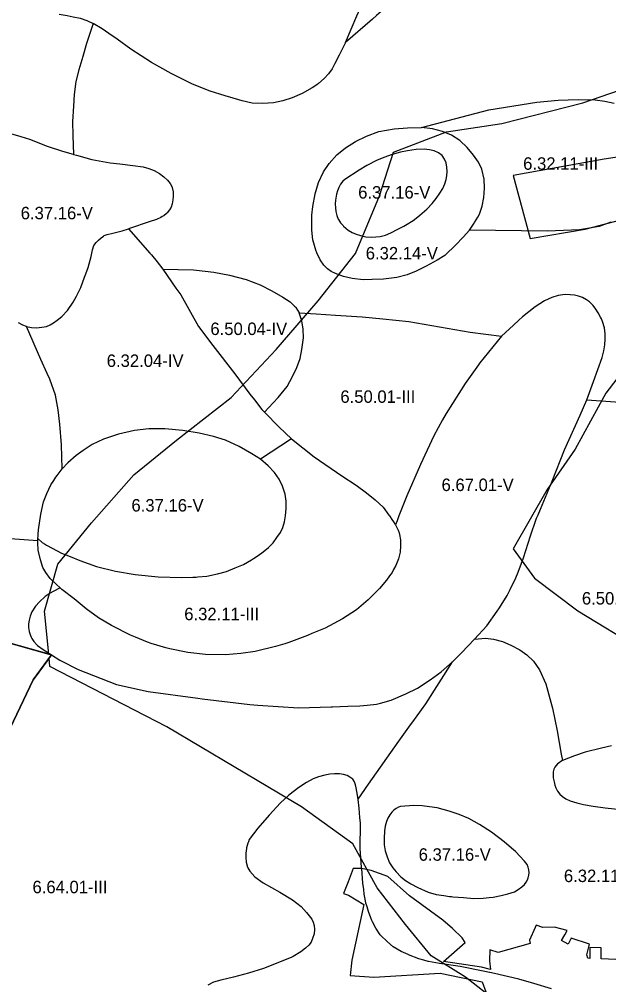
# Model space of a CAD drawing. Extents: x -555156 to -540209, y -1046851 to -1035695.
# Drawn here: x -543973 to -543499, y -1040556 to -1039781 of the extents above; entities that cross this region are included whole.
import ezdxf

# ---------------------------------------------------------------- set-up
doc = ezdxf.new("R2010")
doc.units = 0
for name, color, linetype in [('Vrstva 12', 7, 'Continuous'), ('Vrstva 27', 7, 'Continuous'), ('Vrstva 28', 7, 'Continuous'), ('Vrstva 29', 7, 'Continuous')]:
    doc.layers.add(name, color=color, linetype=linetype)

msp = doc.modelspace()

# ---------------------------------------------------------------- linework, layer by layer
at = {"layer": 'Vrstva 12'}
msp.add_lwpolyline([(-543493.36, -1040535.88), (-543505.1, -1040535.47), (-543505.12, -1040526.63), (-543514.37, -1040526.23), (-543514.26, -1040535.01), (-543515.87, -1040534.93), (-543516.66, -1040532.25), (-543515.332605, -1040526.674939), (-543514.61, -1040523.64), (-543529.31, -1040518.75), (-543531.73, -1040523.65), (-543537.01, -1040520.77), (-543534.37, -1040515.99), (-543532.44, -1040512.5), (-543542.58, -1040509.88), (-543552.13, -1040510.09), (-543557.44, -1040508.32), (-543558.16, -1040510.22), (-543562.81, -1040520.34), (-543562.27, -1040522.99), (-543588.04, -1040530.23), (-543594.64, -1040528.22), (-543594.81, -1040537.04), (-543594.22213, -1040543.990086), (-543601.3, -1040542.01), (-543631.99, -1040537.51), (-543614.44, -1040522.21), (-543616.97, -1040518.63), (-543624.74, -1040511.08), (-543632.35, -1040504.3), (-543659.3, -1040484.76), (-543676.5, -1040469.39), (-543690, -1040464.34), (-543697.69, -1040462.84), (-543704.51, -1040462.87), (-543708.55, -1040473.41), (-543712.15, -1040482.83), (-543708.12, -1040484.18), (-543695.902676, -1040491.670718), (-543705.55, -1040536.34), (-543706.869807, -1040548.723108), (-543687.94, -1040550.09), (-543634.64, -1040546.79), (-543600.86, -1040553.7), (-543597.77, -1040561.73)], dxfattribs=at)
at = {"layer": 'Vrstva 28'}
for points in [[(-543493.68, -1039629.17), (-543521.66, -1039649.33), (-543531.19, -1039656.2), (-543536.67, -1039660.15), (-543570.53, -1039684.55), (-543653.79, -1039750.46), (-543685.64, -1039778.03), (-543689.02, -1039780.95), (-543710.72, -1039799.73)], [(-543710.72, -1039799.73), (-543701.53, -1039778.42), (-543700.17, -1039775.27), (-543696.95, -1039767.8), (-543693.22, -1039759.13), (-543678.31, -1039724.54)], [(-543940.69, -1039777.12), (-543934.16, -1039778.08), (-543929.3, -1039779.02), (-543923.83, -1039780.22), (-543918.29, -1039782.1), (-543913.25, -1039784.57)], [(-543913.25, -1039784.57), (-543918.66, -1039800.64), (-543921.64, -1039810.96), (-543924.93, -1039821.72), (-543927.32, -1039831.13), (-543928.66, -1039841.59), (-543929.11, -1039850.86), (-543929.86, -1039863.26), (-543929.56, -1039874.32), (-543928.99, -1039889.64)], [(-543710.72, -1039799.73), (-543715.6, -1039809.84), (-543719.1, -1039816.67), (-543721.4, -1039820.85), (-543724.22, -1039824.78), (-543727.72, -1039828.62), (-543732.24, -1039832.72), (-543733.56, -1039833.62), (-543737.37, -1039836.23), (-543745.47, -1039840.75), (-543753.33, -1039844.25), (-543760.92, -1039846.56), (-543768.54, -1039848.2), (-543777.06, -1039848.8), (-543785.57, -1039848.35), (-543793.64, -1039846.56), (-543803.54, -1039843.75), (-543804.69, -1039843.42), (-543807.26, -1039842.6), (-543819.18, -1039838.79), (-543833.52, -1039833.11), (-543850.69, -1039824.59), (-543866.38, -1039815.77), (-543883.11, -1039805.16), (-543894.13, -1039796.96), (-543900.7, -1039792.43), (-543906.17, -1039788.84), (-543913.25, -1039784.57)], [(-543649.64, -1039867.94), (-543595.42, -1039853.92), (-543557, -1039847.58)], [(-543557, -1039847.58), (-543539.75, -1039846.01), (-543523.8, -1039845.49), (-543510.06, -1039845.82), (-543502.29, -1039846.72), (-543494.67, -1039848.51)], [(-543928.99, -1039889.64), (-543937.72, -1039887.13), (-543949.97, -1039883.1), (-543964.16, -1039877.57), (-543971.18, -1039875.46), (-543977.6, -1039873.53), (-543983.71, -1039871.92), (-543988.36, -1039870.69), (-543995.38, -1039869.64), (-544001.77, -1039869.39), (-544002.85, -1039869.35), (-544012.06, -1039869.93)], [(-543610.95, -1039950.29), (-543616.18, -1039956.12), (-543622.27, -1039962.34), (-543623.57, -1039963.66), (-543623.89, -1039963.97), (-543628.69, -1039968.57), (-543630.89, -1039970.69), (-543637.02, -1039974.57), (-543645.68, -1039979.21), (-543653.9, -1039983.39), (-543661.07, -1039986.38), (-543669.28, -1039988.47), (-543680.04, -1039989.67), (-543689.15, -1039989.97), (-543696.47, -1039990.27), (-543705.28, -1039989.07), (-543712.3, -1039987.58), (-543718.72, -1039985.18), (-543722.16, -1039983.65), (-543725.14, -1039981.43), (-543728.05, -1039978.44), (-543730.86, -1039974.25), (-543733.73, -1039968.52), (-543734.34, -1039966.49), (-543735.43, -1039962.84), (-543736.83, -1039958.21), (-543736.87, -1039958.06), (-543737.77, -1039950.29), (-543737.77, -1039943.39), (-543737.77, -1039940.42), (-543737.57, -1039938.38), (-543736.87, -1039931.31), (-543734.93, -1039921.29), (-543732.24, -1039912.18), (-543728.36, -1039903.51), (-543723.73, -1039896.79), (-543717.45, -1039889.91), (-543710.58, -1039884.23), (-543702.66, -1039879.15), (-543693.7, -1039874.97), (-543683.69, -1039871.23), (-543671.45, -1039868.99), (-543660.69, -1039868.24), (-543649.64, -1039867.94)], [(-543612.75, -1039884.08), (-543618.72, -1039878.4), (-543625.44, -1039874.22), (-543632.76, -1039871.23), (-543640.83, -1039869.14), (-543649.64, -1039867.94)], [(-543928.99, -1039889.64), (-543926.82, -1039890.27), (-543914.27, -1039893.56), (-543899.63, -1039896.25), (-543892.01, -1039897.14), (-543881.41, -1039898.49), (-543873.04, -1039899.68), (-543868.55, -1039900.88), (-543864.36, -1039902.59), (-543860.1, -1039904.98), (-543856.51, -1039907.54), (-543853.52, -1039910.19), (-543851.31, -1039913.01), (-543850.19, -1039915.36), (-543849.77, -1039916.25), (-543849, -1039919.58), (-543848.92, -1039922.66), (-543849, -1039923.31), (-543849.34, -1039926.16), (-543849.85, -1039929.32), (-543850.71, -1039931.88), (-543851.99, -1039934.19), (-543853.78, -1039936.41), (-543854.49, -1039937.03), (-543856.6, -1039938.88), (-543857.76, -1039939.56), (-543859.07, -1039940.33), (-543862.49, -1039941.87), (-543863.21, -1039942.11), (-543867.44, -1039943.49), (-543884.83, -1039949.36)], [(-543686.26, -1039955.79), (-543682.76, -1039955.45), (-543678.57, -1039954.34), (-543674.05, -1039952.55), (-543668.42, -1039949.64), (-543663.75, -1039947.11), (-543662.27, -1039946.31), (-543656.21, -1039942.55), (-543655.17, -1039941.75), (-543650.75, -1039938.37), (-543645.18, -1039933.42), (-543641, -1039928.89), (-543637.84, -1039924.96), (-543634.77, -1039920.69), (-543632.46, -1039916.85), (-543630.75, -1039913.09), (-543629.73, -1039909.76), (-543629.22, -1039906.69), (-543629.05, -1039903.27), (-543629.22, -1039899.94), (-543629.82, -1039896.35), (-543631.01, -1039893.45), (-543632.97, -1039890.55), (-543635.88, -1039888.33), (-543639.38, -1039886.79), (-543643.13, -1039885.85), (-543647.4, -1039885.42), (-543653.71, -1039885.59), (-543660.71, -1039886.62), (-543666.52, -1039887.81), (-543673, -1039889.69), (-543679.83, -1039892.08), (-543685.81, -1039894.56), (-543693.49, -1039898.57), (-543699.63, -1039902.25), (-543711.16, -1039909.68), (-543712.8, -1039911.13), (-543714.51, -1039913.43), (-543715.87, -1039916.08), (-543716.98, -1039918.81), (-543717.92, -1039921.55), (-543718.6, -1039926.24), (-543718.78, -1039929.23), (-543718.6, -1039932.39), (-543718.26, -1039935.47), (-543717.49, -1039938.71), (-543716.56, -1039941.53), (-543716.33, -1039941.87), (-543714.51, -1039944.6), (-543712.6, -1039946.73), (-543712.2, -1039947.17), (-543708.53, -1039950.33), (-543705.12, -1039952.29), (-543702.05, -1039953.57), (-543698.63, -1039954.68), (-543694.28, -1039955.71)], [(-543610.95, -1039950.29), (-543607.3, -1039944.73), (-543606.92, -1039944.16), (-543604.4, -1039939.89), (-543603.04, -1039937.58), (-543600.94, -1039931.01), (-543599.45, -1039924.28), (-543598.85, -1039916.81), (-543599.3, -1039909.49), (-543601.09, -1039901.42), (-543603.78, -1039895.89), (-543607.67, -1039890.21), (-543612.75, -1039884.08)], [(-543497.36, -1039944.08), (-543506.92, -1039947.36), (-543522.61, -1039950.05)], [(-543954.41, -1040028.34), (-543950.74, -1040027.66), (-543947.92, -1040026.37), (-543945.27, -1040024.84), (-543942.12, -1040022.53), (-543938.55, -1040019.69), (-543933.92, -1040014.76), (-543929.29, -1040008.33), (-543926.6, -1040003.25), (-543923.32, -1039996.53), (-543920.18, -1039988.01), (-543919.23, -1039985.42), (-543917.34, -1039980.24), (-543914.82, -1039971.63), (-543913.89, -1039966.17), (-543912.69, -1039962.75), (-543910.9, -1039960.19), (-543909.11, -1039958.31), (-543906.97, -1039956.43), (-543905.13, -1039955.18), (-543904.58, -1039954.81), (-543902.11, -1039953.79), (-543897.53, -1039952.8), (-543890.06, -1039950.85), (-543884.83, -1039949.36)], [(-543884.83, -1039949.36), (-543867.68, -1039968.84), (-543866.36, -1039970.33), (-543861.92, -1039975.82), (-543857.43, -1039981.65)], [(-543522.61, -1039950.05), (-543548.45, -1039951.1), (-543610.95, -1039950.29)], [(-543694.28, -1039955.71), (-543689.93, -1039956.05), (-543686.26, -1039955.79)], [(-543857.43, -1039981.65), (-543846.82, -1039996.87), (-543842.95, -1040002.42), (-543828.76, -1040027.68)], [(-543857.43, -1039981.65), (-543832.72, -1039982.16), (-543830.37, -1039982.44), (-543816.43, -1039984.1), (-543803.89, -1039986.49), (-543790.44, -1039990.08), (-543779.24, -1039994.41), (-543769.83, -1039999.04), (-543760.87, -1040004.12), (-543755.04, -1040008.01), (-543751.62, -1040011.32), (-543750.86, -1040012.05), (-543750.53, -1040012.58), (-543747.87, -1040016.83)], [(-543516.61, -1040086.56), (-543511.24, -1040071.77), (-543504.31, -1040052.68), (-543503.16, -1040047.27), (-543502.31, -1040042.41), (-543501.96, -1040037.79), (-543501.88, -1040033.52), (-543502.48, -1040028.83), (-543504.01, -1040023.7), (-543505.03, -1040021.56), (-543505.72, -1040020.12), (-543507.51, -1040016.87), (-543509.48, -1040013.71), (-543511.7, -1040010.98), (-543514.52, -1040008.03), (-543517.01, -1040006.22), (-543520.08, -1040004.51), (-543523.4, -1040003.39), (-543526.67, -1040002.66), (-543530.08, -1040002.27), (-543534.03, -1040002.12), (-543539.79, -1040002.76), (-543544.86, -1040004.37), (-543550.69, -1040007.2), (-543558.28, -1040011.99), (-543568.35, -1040020.1), (-543571.29, -1040022.77), (-543575.69, -1040026.76), (-543585.33, -1040035.58)], [(-543768.63, -1040088.89), (-543764.73, -1040084.67), (-543757.57, -1040075.85), (-543753.08, -1040067.93), (-543749.65, -1040060.61), (-543747.11, -1040053.43), (-543745.62, -1040046.26), (-543744.44, -1040036.85), (-543744.59, -1040029.83), (-543745.78, -1040023.25), (-543747.87, -1040016.83)], [(-543747.87, -1040016.83), (-543734.11, -1040017.69), (-543718.6, -1040018.65), (-543697.31, -1040019.97), (-543680.54, -1040021.61), (-543659.8, -1040023.63), (-543610.4, -1040032.32), (-543585.33, -1040035.58)], [(-543966.87, -1040027.74), (-543969.77, -1040026.63), (-543973.18, -1040024.84)], [(-543938.25, -1040141.98), (-543938.81, -1040122.77), (-543940.12, -1040106.03), (-543941.42, -1040094.52), (-543943.51, -1040082.75), (-543948.22, -1040069.94), (-543950.23, -1040065.48), (-543955.28, -1040054.24), (-543966.87, -1040027.74)], [(-543966.87, -1040027.74), (-543962.77, -1040028.6), (-543958.85, -1040028.77), (-543954.41, -1040028.34)], [(-543828.76, -1040027.68), (-543817.24, -1040043.11), (-543799.47, -1040065.6), (-543787.45, -1040082.08), (-543783.82, -1040086.69), (-543777.77, -1040094.37), (-543775.67, -1040096.51)], [(-543585.33, -1040035.58), (-543602.59, -1040056.77), (-543603.74, -1040058.41), (-543614.35, -1040073.51), (-543629.77, -1040097.57), (-543632.54, -1040102.6), (-543639.7, -1040115.61), (-543650.42, -1040138.63), (-543661.4, -1040163.74), (-543667.62, -1040179.79), (-543669.12, -1040183.66)], [(-543775.67, -1040096.51), (-543768.63, -1040088.89)], [(-543606.85, -1040278.62), (-543597.18, -1040267.9), (-543588.81, -1040256.39), (-543586.99, -1040253.5), (-543580.71, -1040243.57), (-543578.38, -1040238.92), (-543573.65, -1040229.45), (-543571.92, -1040224.85), (-543567.64, -1040213.5), (-543561.89, -1040195.71), (-543557.31, -1040182.41), (-543557.05, -1040181.66), (-543555.87, -1040178.81), (-543554, -1040174.31), (-543544.7, -1040151.91), (-543534.64, -1040126.73), (-543522.14, -1040098.88), (-543516.61, -1040086.56)], [(-543516.61, -1040086.56), (-543482.4, -1040088.95), (-543472.1, -1040088.8)], [(-543775.67, -1040096.51), (-543763.92, -1040108.5), (-543753.99, -1040117.91)], [(-543778.87, -1040134.36), (-543785.74, -1040129.87), (-543796.05, -1040124.19), (-543806.95, -1040119.11), (-543816.51, -1040115.97), (-543828.02, -1040113.28), (-543841.31, -1040111.34), (-543855.8, -1040110), (-543868.49, -1040110), (-543880, -1040111.34), (-543892.99, -1040114.18), (-543904.94, -1040118.07), (-543914.2, -1040122.4), (-543921.37, -1040127.18), (-543927.05, -1040131.37), (-543933.62, -1040137.05), (-543938.25, -1040141.98)], [(-543753.99, -1040117.91), (-543778.87, -1040134.36)], [(-543753.99, -1040117.91), (-543735.69, -1040132.3), (-543713.47, -1040147.74), (-543702.12, -1040155.21), (-543693.76, -1040161.34), (-543686.74, -1040166.87), (-543680.31, -1040172.69), (-543675.68, -1040179.12), (-543675.3, -1040179.72), (-543672.8, -1040183.6), (-543672.7, -1040183.75), (-543670.39, -1040186.93)], [(-543833.27, -1040228.91), (-543830.6, -1040228.83), (-543829.28, -1040228.72), (-543822.06, -1040228.15), (-543813.52, -1040226.27), (-543806.18, -1040224.31), (-543799.1, -1040221.49), (-543792.44, -1040218.67), (-543786.21, -1040215.17), (-543784.47, -1040214.01), (-543780.83, -1040211.58), (-543776.65, -1040208.51), (-543772.38, -1040205.09), (-543768.63, -1040201.33), (-543765.63, -1040197.22), (-543762.9, -1040193.13), (-543760.94, -1040189.03), (-543759.57, -1040184.41), (-543758.8, -1040179.63), (-543758.38, -1040173.91), (-543758.28, -1040170.68), (-543758.2, -1040167.85), (-543758.48, -1040166.17), (-543759.14, -1040162.3), (-543761.28, -1040155.81), (-543763.75, -1040150.17), (-543767.51, -1040144.96), (-543772.75, -1040139.59), (-543778.87, -1040134.36)], [(-543957.68, -1040198.01), (-543957.54, -1040195.89), (-543957.45, -1040194.55), (-543957.2, -1040190.92), (-543955.28, -1040178.44), (-543953.19, -1040168.58), (-543950.65, -1040161.71), (-543947.21, -1040154.83), (-543944.89, -1040151.3), (-543943.18, -1040148.7), (-543942.13, -1040147.27), (-543938.25, -1040141.98)], [(-543957.8, -1040199.74), (-543991.09, -1040197.27), (-543996.51, -1040196.87), (-544001.98, -1040196.46), (-544013, -1040194.74), (-544013.68, -1040194.63), (-544020.21, -1040193.62), (-544029.92, -1040191.83), (-544037.23, -1040189.44), (-544043.81, -1040186.15), (-544051.57, -1040181.07), (-544059.49, -1040174.19), (-544064.32, -1040169.77)], [(-543669.12, -1040183.66), (-543670.39, -1040186.93)], [(-543670.39, -1040186.93), (-543668.57, -1040190.71), (-543668.26, -1040191.36), (-543667.53, -1040193.5), (-543667.15, -1040194.6), (-543666.47, -1040198.96), (-543666.3, -1040203.91), (-543666.73, -1040208.78), (-543668.01, -1040214.33), (-543670.14, -1040219.63), (-543671.97, -1040222.94), (-543673.21, -1040225.18), (-543675.14, -1040227.84)], [(-543957.8, -1040199.74), (-543957.68, -1040198.01)], [(-543939.87, -1040237.51), (-543942.71, -1040234.8), (-543947.75, -1040230), (-543951.22, -1040225.3), (-543953.76, -1040221.11), (-543955.7, -1040215.13), (-543957.35, -1040207.21), (-543957.7, -1040201.43), (-543957.8, -1040199.74)], [(-543957.68, -1040198.01), (-543954.22, -1040201.08), (-543952.45, -1040202.25), (-543950.72, -1040203.39), (-543946.2, -1040205.78), (-543938.62, -1040209.69), (-543931.88, -1040212.37), (-543923.98, -1040215.52), (-543910.54, -1040220.3), (-543895.45, -1040224.18), (-543879.62, -1040226.72), (-543861.1, -1040228.82), (-543841.95, -1040229.17), (-543833.27, -1040228.91)], [(-543675.14, -1040227.84), (-543677.74, -1040231.41), (-543683.38, -1040237.98), (-543692.43, -1040247.29), (-543701.73, -1040255.15), (-543713, -1040262.49), (-543727, -1040269.92), (-543737.67, -1040274.28), (-543741.2, -1040275.67), (-543756.06, -1040281.51), (-543759.38, -1040282.48), (-543766.82, -1040284.65), (-543783.25, -1040288.53), (-543794.75, -1040290.33), (-543807, -1040291.22), (-543823.13, -1040291.07), (-543837.32, -1040289.43), (-543851.81, -1040286.44), (-543854.94, -1040285.56), (-543866.75, -1040282.26), (-543869.66, -1040281.06), (-543879.16, -1040277.12), (-543883.22, -1040275.44), (-543898.46, -1040267.67), (-543909.06, -1040261.54), (-543918.92, -1040254.36), (-543928.63, -1040246.29), (-543938.49, -1040238.82), (-543939.87, -1040237.51)], [(-543939.87, -1040237.51), (-543945.47, -1040240.5), (-543947.74, -1040241.71), (-543951.75, -1040244.61), (-543956.53, -1040248.71), (-543959.69, -1040252.21), (-543962.64, -1040256.89), (-543964.01, -1040260.35), (-543964.74, -1040263.47), (-543965.18, -1040266.55), (-543965.18, -1040269.43), (-543964.83, -1040272.55), (-543963.76, -1040275.77), (-543963.16, -1040277.1), (-543962.69, -1040278.16), (-543961.08, -1040280.7), (-543958.44, -1040283.39), (-543958.04, -1040283.69), (-543953.57, -1040287.06), (-543946.79, -1040291.41)], [(-543946.79, -1040291.41), (-544000.24, -1040276.27), (-544039.21, -1040264.11), (-544054.28, -1040260.95), (-544098.65, -1040262.2), (-544123.46, -1040263.07)], [(-544000.24, -1040276.27), (-543946.79, -1040291.41), (-543961.4, -1040311.25), (-543990.67, -1040372.14)], [(-543606.85, -1040278.62), (-543598.19, -1040278), (-543591.62, -1040278.75), (-543584.6, -1040280.69), (-543577.87, -1040283.53), (-543570.56, -1040287.41), (-543565.03, -1040291.3), (-543559.65, -1040296.38), (-543554.87, -1040303.4), (-543549.79, -1040314.46), (-543544.81, -1040332.27), (-543544.27, -1040334.19), (-543540.68, -1040352.27), (-543537.25, -1040370.99), (-543536.3, -1040376.19)], [(-543617.43, -1040289.72), (-543606.85, -1040278.62)], [(-544166.22, -1040637.59), (-544159.37, -1040602.39), (-544152.78, -1040556.39), (-544148.25, -1040518.25), (-544148.05, -1040516.52), (-544147.1, -1040509.05), (-544119.61, -1040511.85), (-544114.36, -1040467.79), (-544109.21, -1040427.07), (-544107.28, -1040390.92), (-544084.37, -1040386.84), (-544033.06, -1040401.65), (-543986.48, -1040373.41), (-543990.67, -1040372.14), (-543961.4, -1040311.25), (-543946.79, -1040291.41)], [(-543946.79, -1040291.41), (-543940.02, -1040295.6), (-543939.54, -1040295.9), (-543925.27, -1040303.2), (-543894.43, -1040315.23), (-543869.07, -1040320.72), (-543829.34, -1040326.21), (-543825.71, -1040326.64), (-543787.52, -1040331.18), (-543781.07, -1040331.61), (-543748.31, -1040333.8), (-543722.06, -1040333.04), (-543721.12, -1040333.01), (-543708.78, -1040332.62), (-543699.14, -1040332.31), (-543693.14, -1040331.65), (-543685.69, -1040330.82), (-543682.56, -1040330.03), (-543673.89, -1040327.83), (-543662.24, -1040322.6), (-543652.83, -1040318.12), (-543642.53, -1040311.39), (-543633.86, -1040304.96), (-543624.6, -1040296.89)], [(-543624.6, -1040296.89), (-543617.43, -1040289.72)], [(-543700.43, -1040407.28), (-543700.31, -1040407.11), (-543692.03, -1040395.24), (-543667.79, -1040360.49), (-543658.37, -1040347.55), (-543656.51, -1040344.99), (-543646.1, -1040330.68), (-543624.6, -1040296.89)], [(-543496.83, -1040364.32), (-543504.95, -1040366.24), (-543517.94, -1040369.53), (-543526.75, -1040372.37), (-543536.3, -1040376.19)], [(-543536.3, -1040376.19), (-543537.64, -1040377.01), (-543538.95, -1040377.89), (-543540.27, -1040378.82), (-543541.49, -1040380.08), (-543542.47, -1040381.5), (-543543.2, -1040383.06), (-543543.73, -1040385.31), (-543543.83, -1040387.45), (-543543.64, -1040389.94), (-543543.1, -1040393.16), (-543542.56, -1040395.94), (-543541.69, -1040398.19), (-543540.17, -1040400.73), (-543538.37, -1040403.17), (-543536.35, -1040405.16), (-543533.7, -1040406.87), (-543530.2, -1040408.57), (-543524.83, -1040410.2), (-543519.28, -1040411.56)], [(-543700.43, -1040407.28), (-543701.47, -1040401.15), (-543702.03, -1040398.09), (-543702.54, -1040395.78), (-543703.39, -1040393.3), (-543704.76, -1040391.25), (-543707.06, -1040389.55), (-543709.37, -1040388.26), (-543712.1, -1040387.32), (-543715.34, -1040386.81), (-543719.44, -1040386.9), (-543723.11, -1040387.07), (-543727.29, -1040387.92), (-543732.24, -1040389.2), (-543736.68, -1040390.91), (-543741.89, -1040393.9), (-543748.03, -1040397.83), (-543756.08, -1040404.06), (-543762.81, -1040410.19), (-543771.92, -1040419.9), (-543781.03, -1040430.36), (-543787.9, -1040439.63), (-543788.63, -1040441.3), (-543789.13, -1040442.46), (-543790.16, -1040446.3), (-543790.21, -1040446.84), (-543790.58, -1040450.48), (-543790.75, -1040453.98), (-543790.5, -1040457.83), (-543789.3, -1040461.76), (-543789.07, -1040462.19), (-543787.51, -1040465.09), (-543783.33, -1040469.61), (-543776.76, -1040474.22), (-543763.45, -1040481.78), (-543753.29, -1040487.9), (-543746.12, -1040493.28), (-543741.94, -1040498.22), (-543737.75, -1040503.6), (-543736.54, -1040505.84), (-543735.86, -1040508.57), (-543735.6, -1040511.82), (-543735.77, -1040515.4), (-543736.97, -1040519.16), (-543738.25, -1040521.89), (-543740.04, -1040524.28), (-543742.6, -1040526.85), (-543746.44, -1040529.84), (-543752.67, -1040533.43), (-543753.69, -1040534.02), (-543770.31, -1040540.74), (-543776.48, -1040543.23), (-543788.58, -1040546.97), (-543800.53, -1040549.96), (-543810.83, -1040552.35), (-543816.51, -1040554.2), (-543821.29, -1040556.44)], [(-543545.04, -1040559.54), (-543559.37, -1040555.25), (-543571.48, -1040551.62), (-543590.79, -1040547.26), (-543594.75, -1040546.37), (-543595, -1040546.3), (-543598.75, -1040545.47), (-543618.35, -1040541.55), (-543634.98, -1040538.98), (-543643.94, -1040537.63), (-543644.18, -1040537.56), (-543647.72, -1040536.54), (-543651.71, -1040535.39), (-543659.92, -1040532.1), (-543660.32, -1040531.92), (-543665.9, -1040529.41), (-543672.17, -1040525.83), (-543676.95, -1040521.64), (-543682.48, -1040516.26), (-543682.65, -1040516.01), (-543686.36, -1040510.73), (-543688.9, -1040505.77), (-543689.5, -1040504.61), (-543690.23, -1040502.5), (-543692.04, -1040497.28), (-543693.17, -1040493.72), (-543693.46, -1040492.8), (-543694.13, -1040490.71), (-543694.49, -1040488.72), (-543695.47, -1040483.38), (-543695.97, -1040479.68), (-543696.67, -1040474.57), (-543697.57, -1040462.91), (-543697.66, -1040461.71), (-543698.79, -1040447.03), (-543698.52, -1040426.37), (-543698.95, -1040421.9), (-543699.68, -1040414.45), (-543700.41, -1040407.51), (-543700.43, -1040407.28)], [(-543599.88, -1040486.65), (-543595.24, -1040486.15), (-543592.02, -1040485.8), (-543585.45, -1040484.52), (-543580.07, -1040483.15), (-543574.78, -1040481.44), (-543571.88, -1040479.82), (-543568.82, -1040477.66), (-543566.92, -1040475.76), (-543565.41, -1040473.86), (-543564.43, -1040472), (-543563.8, -1040470.29), (-543563.36, -1040468.24), (-543563.16, -1040466.19), (-543563.21, -1040463.85), (-543563.84, -1040461.75), (-543564.72, -1040459.75), (-543566.81, -1040456.9), (-543574.13, -1040449.28), (-543577.28, -1040446.5), (-543583.09, -1040441.36), (-543593.39, -1040433.74), (-543602.95, -1040427.46), (-543611.62, -1040422.83), (-543619.24, -1040419.54), (-543627.3, -1040416.7), (-543636.86, -1040414.16), (-543647.17, -1040412.67), (-543648.95, -1040412.58), (-543655.68, -1040412.22), (-543666.44, -1040412.97), (-543668.13, -1040413.56), (-543669.84, -1040414.54), (-543671.64, -1040416), (-543673.35, -1040417.61), (-543675.01, -1040419.86), (-543676.52, -1040422.49), (-543677.64, -1040425.03), (-543678.72, -1040428.88), (-543679.36, -1040432.68), (-543679.62, -1040438.74), (-543679.45, -1040443.87), (-543678.76, -1040448.56), (-543677.23, -1040453.6), (-543675.18, -1040458.21), (-543672.53, -1040462.31), (-543669.89, -1040465.64), (-543666.05, -1040469.4), (-543662.29, -1040472.39), (-543659.03, -1040474.55), (-543658.17, -1040475.12), (-543652.54, -1040478.2), (-543644.09, -1040481.78), (-543637.77, -1040483.58), (-543631.71, -1040484.6), (-543626.96, -1040485.21), (-543625.45, -1040485.41), (-543624.46, -1040485.54), (-543615.92, -1040486.14)], [(-543519.28, -1040411.56), (-543511.68, -1040412.93), (-543502.04, -1040414.21), (-543489.49, -1040415.49)], [(-543615.92, -1040486.14), (-543607.39, -1040486.82), (-543599.88, -1040486.65)]]:
    msp.add_lwpolyline(points, dxfattribs=at)
at = {"layer": 'Vrstva 29'}
for points in [[(-544000.24, -1040276.27), (-543948.969538, -1040290.792634), (-543952.39502, -1040256.164001), (-543941.612976, -1040218.455017), (-543914.666016, -1040185.369019), (-543880.552979, -1040146.856995), (-543846.447998, -1040119.052002), (-543802.523987, -1040084.802979), (-543766.361023, -1040046.234009), (-543732.453003, -1040007.192017), (-543702.463989, -1039969.046021), (-543683.187988, -1039922.726013), (-543671.914001, -1039887.869019), (-543629.437012, -1039871.325989), (-543585.098999, -1039864.651001), (-543519.895996, -1039848.265991), (-543460.958984, -1039827.960999)], [(-543562.305908, -1039957.10498), (-543518.14801, -1039949.646912), (-543433.203003, -1039927.268005), (-543451.945984, -1039885.684998), (-543502.78302, -1039893.515991), (-543575.846008, -1039906.59198), (-543562.305908, -1039957.10498)], [(-543461.947998, -1040029.524902), (-543501.424011, -1040081.284973), (-543526.197021, -1040126.309021), (-543548.718994, -1040158.549011), (-543575.784912, -1040206.154907), (-543558.632996, -1040229.739014), (-543523.85498, -1040256.046021), (-543472.913025, -1040286.976013)], [(-543594.445007, -1040565.516907), (-543614.174988, -1040550.117004), (-543641.653992, -1040532.955017), (-543662.495911, -1040507.76001), (-543685.231995, -1040478.305908), (-543704.625977, -1040443.125977), (-543745.828003, -1040413.406982), (-543854.104004, -1040349.174011), (-543947.98999, -1040300.695007), (-543948.657591, -1040293.94614), (-543961.4, -1040311.25), (-543990.67, -1040372.14)]]:
    msp.add_lwpolyline(points, dxfattribs=at)

# ---------------------------------------------------------------- texts
at = {"layer": 'Vrstva 27'}
for s, p in [('6.32.11-III', (-543567.876548, -1039901.9)), ('6.37.16-V', (-543700.417974, -1039925.02)), ('6.37.16-V', (-543971.497974, -1039941.67)), ('6.32.14-V', (-543694.340884, -1039973.89)), ('6.50.04-IV', (-543819.137119, -1040034.58)), ('6.32.04-IV', (-543902.407119, -1040060.19)), ('6.50.01-III', (-543714.726548, -1040089.02)), ('6.67.01-V', (-543633.441006, -1040159.83)), ('6.37.16-V', (-543882.547974, -1040176.25)), ('6.50.01-III', (-543520.696548, -1040250.93)), ('6.32.11-III', (-543840.136548, -1040263.51)), ('6.37.16-V', (-543651.817974, -1040456.61)), ('6.32.11-III', (-543535.156548, -1040473.73)), ('6.64.01-III', (-543962.056548, -1040482.69))]:
    msp.add_text(s, height=10, dxfattribs=at).set_placement(p)

doc.saveas('drawing.dxf')
